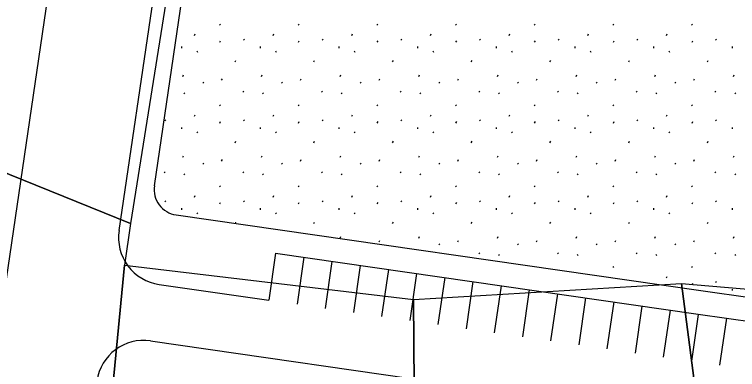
# Model space of a CAD drawing. Extents: x 419396 to 421519, y 4453567 to 4456767.
# Drawn here: x 420658 to 420734.2, y 4454581.8 to 4454619.2 of the extents above; entities that cross this region are included whole.
import ezdxf

# ---------------------------------------------------------------- set-up
doc = ezdxf.new("R2010")
doc.units = 0
for name, color, linetype in [('0_KADASTRO', 7, 'Continuous'), ('Level 28', 7, 'Continuous'), ('Level 41', 7, 'Continuous'), ('Level 62', 7, 'Continuous')]:
    doc.layers.add(name, color=color, linetype=linetype)

msp = doc.modelspace()

# ---------------------------------------------------------------- linework, layer by layer
at = {"layer": '0_KADASTRO'}
for points in [[(420580.07, 4454615.58), (420581.08, 4454632.15), (420584.15, 4454641.28), (420591.96, 4454733.25), (420641.514, 4454715.555), (420686.15, 4454697.02), (420670.21, 4454597.2), (420624.87, 4454615.52), (420601.26, 4454625.94)], [(420569.14, 4454565.51), (420580.07, 4454615.58), (420601.26, 4454625.94), (420624.87, 4454615.52), (420670.21, 4454597.2), (420669.57, 4454592.84), (420664.59, 4454541.11), (420661.16, 4454541.72), (420645.73, 4454545.84), (420636.26, 4454548.67), (420616.29, 4454556.26), (420613.89, 4454556.94), (420610.42, 4454557.8), (420608.15, 4454559.03), (420599.34, 4454561.49), (420592.41, 4454562.43), (420589.77, 4454562.72), (420582.81, 4454563.58), (420570.27, 4454565.24), (420569.5, 4454565.42)], [(420659.93, 4454512.5), (420664.59, 4454541.11), (420669.57, 4454592.84), (420700.02, 4454589.2), (420700.799, 4454489.495), (420699.3, 4454489.56), (420674.51, 4454492.86), (420660.26, 4454494.76)], [(420700.02, 4454589.2), (420728.3, 4454590.91), (420741.39, 4454490.48), (420755.01, 4454491.22), (420760.8, 4454491.14), (420770.28, 4454414.41), (420737.81, 4454412.75), (420737.32, 4454424.69), (420737.17, 4454427.02), (420736.8, 4454440.33), (420736.79, 4454443.57), (420736.53, 4454449.88), (420735.045, 4454485.633), (420707.81, 4454489.19), (420700.799, 4454489.495)], [(420728.3, 4454590.91), (420740.64, 4454589.84), (420755.01, 4454491.22), (420741.39, 4454490.48)]]:
    msp.add_lwpolyline(points, close=True, dxfattribs=at)
at = {"layer": 'Level 28'}
for p, q in [((420672.723, 4454601.182), (420684.247, 4454679.236)), ((420675.012, 4454598.112), (420730.065, 4454590.192)), ((420730.065, 4454590.192), (420760.616, 4454585.797))]:
    msp.add_line(p, q, dxfattribs=at)
msp.add_arc((420675.397, 4454600.787), 2.703, 171.60158, 261.81362, dxfattribs=at)
at = {"layer": 'Level 41'}
for p, q in [((420679.576, 4454618.209), (420679.647, 4454618.102)), ((420687.869, 4454618.209), (420687.94, 4454618.102)), ((420696.162, 4454618.209), (420696.233, 4454618.102)), ((420704.455, 4454618.209), (420704.526, 4454618.102)), ((420712.748, 4454618.209), (420712.819, 4454618.102)), ((420721.041, 4454618.209), (420721.112, 4454618.102)), ((420729.334, 4454618.209), (420729.405, 4454618.102)), ((420676.935, 4454617.016), (420677.006, 4454617.175)), ((420685.228, 4454617.016), (420685.299, 4454617.175)), ((420693.521, 4454617.016), (420693.592, 4454617.175)), ((420701.814, 4454617.016), (420701.885, 4454617.175)), ((420710.107, 4454617.016), (420710.178, 4454617.175)), ((420718.4, 4454617.016), (420718.471, 4454617.175)), ((420726.693, 4454617.016), (420726.764, 4454617.175)), ((420679.634, 4454616.287), (420679.706, 4454616.447)), ((420682.099, 4454616.632), (420682.17, 4454616.525)), ((420687.927, 4454616.287), (420687.999, 4454616.447)), ((420690.392, 4454616.632), (420690.463, 4454616.525)), ((420696.22, 4454616.287), (420696.292, 4454616.447)), ((420698.685, 4454616.632), (420698.756, 4454616.525)), ((420704.513, 4454616.287), (420704.585, 4454616.447)), ((420706.978, 4454616.632), (420707.049, 4454616.525)), ((420712.806, 4454616.287), (420712.878, 4454616.447)), ((420715.271, 4454616.632), (420715.342, 4454616.525)), ((420721.099, 4454616.287), (420721.171, 4454616.447)), ((420723.564, 4454616.632), (420723.635, 4454616.525)), ((420729.392, 4454616.287), (420729.464, 4454616.447)), ((420731.857, 4454616.632), (420731.928, 4454616.525)), ((420675.564, 4454615.841), (420675.582, 4454615.681)), ((420677.194, 4454615.371), (420677.264, 4454615.264)), ((420683.857, 4454615.841), (420683.875, 4454615.681)), ((420685.487, 4454615.371), (420685.557, 4454615.264)), ((420692.15, 4454615.841), (420692.168, 4454615.681)), ((420693.78, 4454615.371), (420693.85, 4454615.264)), ((420700.443, 4454615.841), (420700.461, 4454615.681)), ((420702.073, 4454615.371), (420702.143, 4454615.264)), ((420708.736, 4454615.841), (420708.754, 4454615.681)), ((420710.366, 4454615.371), (420710.436, 4454615.264)), ((420717.029, 4454615.841), (420717.047, 4454615.681)), ((420718.659, 4454615.371), (420718.729, 4454615.264)), ((420725.322, 4454615.841), (420725.34, 4454615.681)), ((420726.952, 4454615.371), (420727.022, 4454615.264)), ((420733.615, 4454615.841), (420733.633, 4454615.681)), ((420681.25, 4454614.227), (420681.322, 4454614.387)), ((420689.543, 4454614.227), (420689.615, 4454614.387)), ((420697.836, 4454614.227), (420697.908, 4454614.387)), ((420706.129, 4454614.227), (420706.201, 4454614.387)), ((420714.422, 4454614.227), (420714.494, 4454614.387)), ((420722.715, 4454614.227), (420722.787, 4454614.387)), ((420731.008, 4454614.227), (420731.08, 4454614.387)), ((420675.729, 4454612.697), (420675.799, 4454612.857)), ((420679.812, 4454612.289), (420679.883, 4454612.449)), ((420684.022, 4454612.697), (420684.092, 4454612.857)), ((420688.105, 4454612.289), (420688.176, 4454612.449)), ((420692.315, 4454612.697), (420692.385, 4454612.857)), ((420696.398, 4454612.289), (420696.469, 4454612.449)), ((420700.608, 4454612.697), (420700.678, 4454612.857)), ((420704.691, 4454612.289), (420704.762, 4454612.449)), ((420708.901, 4454612.697), (420708.971, 4454612.857)), ((420712.984, 4454612.289), (420713.055, 4454612.449)), ((420717.194, 4454612.697), (420717.264, 4454612.857)), ((420721.277, 4454612.289), (420721.348, 4454612.449)), ((420725.487, 4454612.697), (420725.557, 4454612.857)), ((420729.57, 4454612.289), (420729.641, 4454612.449)), ((420733.78, 4454612.697), (420733.85, 4454612.857)), ((420677.824, 4454612.081), (420677.895, 4454611.975)), ((420686.117, 4454612.081), (420686.188, 4454611.975)), ((420694.41, 4454612.081), (420694.481, 4454611.975)), ((420702.703, 4454612.081), (420702.774, 4454611.975)), ((420710.996, 4454612.081), (420711.067, 4454611.975)), ((420719.289, 4454612.081), (420719.36, 4454611.975)), ((420727.582, 4454612.081), (420727.653, 4454611.975)), ((420675.838, 4454610.96), (420675.909, 4454610.853)), ((420682.032, 4454611.152), (420682.103, 4454611.045)), ((420684.131, 4454610.96), (420684.202, 4454610.853)), ((420690.325, 4454611.152), (420690.396, 4454611.045)), ((420692.424, 4454610.96), (420692.495, 4454610.853)), ((420698.618, 4454611.152), (420698.689, 4454611.045)), ((420700.717, 4454610.96), (420700.788, 4454610.853)), ((420706.911, 4454611.152), (420706.982, 4454611.045)), ((420709.01, 4454610.96), (420709.081, 4454610.853)), ((420715.204, 4454611.152), (420715.275, 4454611.045)), ((420717.303, 4454610.96), (420717.374, 4454610.853)), ((420723.497, 4454611.152), (420723.568, 4454611.045)), ((420725.596, 4454610.96), (420725.667, 4454610.853)), ((420731.79, 4454611.152), (420731.861, 4454611.045)), ((420733.889, 4454610.96), (420733.96, 4454610.853)), ((420679.576, 4454609.699), (420679.647, 4454609.592)), ((420687.869, 4454609.699), (420687.94, 4454609.592)), ((420696.162, 4454609.699), (420696.233, 4454609.592)), ((420704.455, 4454609.699), (420704.526, 4454609.592)), ((420712.748, 4454609.699), (420712.819, 4454609.592)), ((420721.041, 4454609.699), (420721.112, 4454609.592)), ((420729.334, 4454609.699), (420729.405, 4454609.592)), ((420676.935, 4454608.506), (420677.006, 4454608.665)), ((420685.228, 4454608.506), (420685.299, 4454608.665)), ((420693.521, 4454608.506), (420693.592, 4454608.665)), ((420701.814, 4454608.506), (420701.885, 4454608.665)), ((420710.107, 4454608.506), (420710.178, 4454608.665)), ((420718.4, 4454608.506), (420718.471, 4454608.665)), ((420726.693, 4454608.506), (420726.764, 4454608.665)), ((420673.806, 4454608.122), (420673.877, 4454608.015)), ((420679.634, 4454607.777), (420679.706, 4454607.937)), ((420682.099, 4454608.122), (420682.17, 4454608.015)), ((420687.927, 4454607.777), (420687.999, 4454607.937)), ((420690.392, 4454608.122), (420690.463, 4454608.015)), ((420696.22, 4454607.777), (420696.292, 4454607.937)), ((420698.685, 4454608.122), (420698.756, 4454608.015)), ((420704.513, 4454607.777), (420704.585, 4454607.937)), ((420706.978, 4454608.122), (420707.049, 4454608.015)), ((420712.806, 4454607.777), (420712.878, 4454607.937)), ((420715.271, 4454608.122), (420715.342, 4454608.015)), ((420721.099, 4454607.777), (420721.171, 4454607.937)), ((420723.564, 4454608.122), (420723.635, 4454608.015)), ((420729.392, 4454607.777), (420729.464, 4454607.937)), ((420731.857, 4454608.122), (420731.928, 4454608.015)), ((420675.564, 4454607.331), (420675.582, 4454607.171)), ((420677.194, 4454606.861), (420677.264, 4454606.754)), ((420683.857, 4454607.331), (420683.875, 4454607.171)), ((420685.487, 4454606.861), (420685.557, 4454606.754)), ((420692.15, 4454607.331), (420692.168, 4454607.171)), ((420693.78, 4454606.861), (420693.85, 4454606.754)), ((420700.443, 4454607.331), (420700.461, 4454607.171)), ((420702.073, 4454606.861), (420702.143, 4454606.754)), ((420708.736, 4454607.331), (420708.754, 4454607.171)), ((420710.366, 4454606.861), (420710.436, 4454606.754)), ((420717.029, 4454607.331), (420717.047, 4454607.171)), ((420718.659, 4454606.861), (420718.729, 4454606.754)), ((420725.322, 4454607.331), (420725.34, 4454607.171)), ((420726.952, 4454606.861), (420727.022, 4454606.754)), ((420733.615, 4454607.331), (420733.633, 4454607.171)), ((420681.25, 4454605.717), (420681.322, 4454605.877)), ((420689.543, 4454605.717), (420689.615, 4454605.877)), ((420697.836, 4454605.717), (420697.908, 4454605.877)), ((420706.129, 4454605.717), (420706.201, 4454605.877)), ((420714.422, 4454605.717), (420714.494, 4454605.877)), ((420722.715, 4454605.717), (420722.787, 4454605.877)), ((420731.008, 4454605.717), (420731.08, 4454605.877)), ((420675.729, 4454604.187), (420675.799, 4454604.347)), ((420679.812, 4454603.779), (420679.883, 4454603.939)), ((420684.022, 4454604.187), (420684.092, 4454604.347)), ((420688.105, 4454603.779), (420688.176, 4454603.939)), ((420692.315, 4454604.187), (420692.385, 4454604.347)), ((420696.398, 4454603.779), (420696.469, 4454603.939)), ((420700.608, 4454604.187), (420700.678, 4454604.347)), ((420704.691, 4454603.779), (420704.762, 4454603.939)), ((420708.901, 4454604.187), (420708.971, 4454604.347)), ((420712.984, 4454603.779), (420713.055, 4454603.939)), ((420717.194, 4454604.187), (420717.264, 4454604.347)), ((420721.277, 4454603.779), (420721.348, 4454603.939)), ((420725.487, 4454604.187), (420725.557, 4454604.347)), ((420729.57, 4454603.779), (420729.641, 4454603.939)), ((420733.78, 4454604.187), (420733.85, 4454604.347)), ((420677.824, 4454603.571), (420677.895, 4454603.465)), ((420686.117, 4454603.571), (420686.188, 4454603.465)), ((420694.41, 4454603.571), (420694.481, 4454603.465)), ((420702.703, 4454603.571), (420702.774, 4454603.465)), ((420710.996, 4454603.571), (420711.067, 4454603.465)), ((420719.289, 4454603.571), (420719.36, 4454603.465)), ((420727.582, 4454603.571), (420727.653, 4454603.465)), ((420673.739, 4454602.642), (420673.81, 4454602.535)), ((420675.838, 4454602.45), (420675.909, 4454602.343)), ((420682.032, 4454602.642), (420682.103, 4454602.535)), ((420684.131, 4454602.45), (420684.202, 4454602.343)), ((420690.325, 4454602.642), (420690.396, 4454602.535)), ((420692.424, 4454602.45), (420692.495, 4454602.343)), ((420698.618, 4454602.642), (420698.689, 4454602.535)), ((420700.717, 4454602.45), (420700.788, 4454602.343)), ((420706.911, 4454602.642), (420706.982, 4454602.535)), ((420709.01, 4454602.45), (420709.081, 4454602.343)), ((420715.204, 4454602.642), (420715.275, 4454602.535)), ((420717.303, 4454602.45), (420717.374, 4454602.343)), ((420723.497, 4454602.642), (420723.568, 4454602.535)), ((420725.596, 4454602.45), (420725.667, 4454602.343)), ((420731.79, 4454602.642), (420731.861, 4454602.535)), ((420733.889, 4454602.45), (420733.96, 4454602.343)), ((420679.576, 4454601.189), (420679.647, 4454601.082)), ((420687.869, 4454601.189), (420687.94, 4454601.082)), ((420696.162, 4454601.189), (420696.233, 4454601.082)), ((420704.455, 4454601.189), (420704.526, 4454601.082)), ((420712.748, 4454601.189), (420712.819, 4454601.082)), ((420721.041, 4454601.189), (420721.112, 4454601.082)), ((420729.334, 4454601.189), (420729.405, 4454601.082)), ((420676.935, 4454599.996), (420677.006, 4454600.155)), ((420685.228, 4454599.996), (420685.299, 4454600.155)), ((420693.521, 4454599.996), (420693.592, 4454600.155)), ((420701.814, 4454599.996), (420701.885, 4454600.155)), ((420710.107, 4454599.996), (420710.178, 4454600.155)), ((420718.4, 4454599.996), (420718.471, 4454600.155)), ((420726.693, 4454599.996), (420726.764, 4454600.155)), ((420673.806, 4454599.612), (420673.877, 4454599.505)), ((420679.634, 4454599.267), (420679.706, 4454599.427)), ((420682.099, 4454599.612), (420682.17, 4454599.505)), ((420687.927, 4454599.267), (420687.999, 4454599.427)), ((420690.392, 4454599.612), (420690.463, 4454599.505)), ((420696.22, 4454599.267), (420696.292, 4454599.427)), ((420698.685, 4454599.612), (420698.756, 4454599.505)), ((420704.513, 4454599.267), (420704.585, 4454599.427)), ((420706.978, 4454599.612), (420707.049, 4454599.505)), ((420712.806, 4454599.267), (420712.878, 4454599.427)), ((420715.271, 4454599.612), (420715.342, 4454599.505)), ((420721.099, 4454599.267), (420721.171, 4454599.427)), ((420723.564, 4454599.612), (420723.635, 4454599.505)), ((420729.392, 4454599.267), (420729.464, 4454599.427)), ((420731.857, 4454599.612), (420731.928, 4454599.505)), ((420675.564, 4454598.821), (420675.582, 4454598.661)), ((420683.857, 4454598.821), (420683.875, 4454598.661)), ((420692.15, 4454598.821), (420692.168, 4454598.661)), ((420700.443, 4454598.821), (420700.461, 4454598.661)), ((420708.736, 4454598.821), (420708.754, 4454598.661)), ((420717.029, 4454598.821), (420717.047, 4454598.661)), ((420725.322, 4454598.821), (420725.34, 4454598.661)), ((420733.615, 4454598.821), (420733.633, 4454598.661)), ((420677.194, 4454598.351), (420677.264, 4454598.244)), ((420685.487, 4454598.351), (420685.557, 4454598.244)), ((420693.78, 4454598.351), (420693.85, 4454598.244)), ((420702.073, 4454598.351), (420702.143, 4454598.244)), ((420710.366, 4454598.351), (420710.436, 4454598.244)), ((420718.659, 4454598.351), (420718.729, 4454598.244)), ((420726.952, 4454598.351), (420727.022, 4454598.244)), ((420681.253, 4454597.214), (420681.322, 4454597.367)), ((420689.543, 4454597.207), (420689.615, 4454597.367)), ((420697.836, 4454597.207), (420697.908, 4454597.367)), ((420706.129, 4454597.207), (420706.201, 4454597.367)), ((420714.422, 4454597.207), (420714.494, 4454597.367)), ((420722.715, 4454597.207), (420722.787, 4454597.367)), ((420731.008, 4454597.207), (420731.08, 4454597.367)), ((420692.315, 4454595.677), (420692.385, 4454595.837)), ((420696.398, 4454595.269), (420696.469, 4454595.429)), ((420700.608, 4454595.677), (420700.678, 4454595.837)), ((420704.691, 4454595.269), (420704.762, 4454595.429)), ((420708.901, 4454595.677), (420708.971, 4454595.837)), ((420712.984, 4454595.269), (420713.055, 4454595.429)), ((420717.194, 4454595.677), (420717.264, 4454595.837)), ((420721.277, 4454595.269), (420721.348, 4454595.429)), ((420725.487, 4454595.677), (420725.557, 4454595.837)), ((420729.57, 4454595.269), (420729.641, 4454595.429)), ((420733.78, 4454595.677), (420733.85, 4454595.837)), ((420702.703, 4454595.061), (420702.774, 4454594.955)), ((420710.996, 4454595.061), (420711.067, 4454594.955)), ((420719.289, 4454595.061), (420719.36, 4454594.955)), ((420727.582, 4454595.061), (420727.653, 4454594.955)), ((420706.911, 4454594.132), (420706.982, 4454594.025)), ((420709.01, 4454593.94), (420709.081, 4454593.833)), ((420715.204, 4454594.132), (420715.275, 4454594.025)), ((420717.303, 4454593.94), (420717.374, 4454593.833)), ((420723.497, 4454594.132), (420723.568, 4454594.025)), ((420725.596, 4454593.94), (420725.667, 4454593.833)), ((420731.79, 4454594.132), (420731.861, 4454594.025)), ((420733.889, 4454593.94), (420733.96, 4454593.833)), ((420721.041, 4454592.679), (420721.112, 4454592.572)), ((420729.334, 4454592.679), (420729.405, 4454592.572)), ((420726.693, 4454591.486), (420726.764, 4454591.645)), ((420729.392, 4454590.757), (420729.464, 4454590.917)), ((420731.857, 4454591.102), (420731.928, 4454590.995)), ((420733.615, 4454590.311), (420733.633, 4454590.151))]:
    msp.add_line(p, q, dxfattribs=at)
at = {"layer": 'Level 62'}
for p, q in [((420645.738, 4454514.26), (420671.439, 4454688.341)), ((420668.995, 4454596.473), (420681.189, 4454679.067)), ((420685.503, 4454594.08), (420684.791, 4454589.131)), ((420685.503, 4454594.08), (420730.038, 4454587.673)), ((420688.473, 4454593.653), (420687.761, 4454588.704)), ((420691.442, 4454593.225), (420690.73, 4454588.276)), ((420694.411, 4454592.798), (420693.699, 4454587.849)), ((420697.381, 4454592.371), (420696.669, 4454587.422)), ((420700.35, 4454591.944), (420699.638, 4454586.995)), ((420673.229, 4454590.794), (420684.791, 4454589.131)), ((420703.32, 4454591.517), (420702.608, 4454586.568)), ((420706.289, 4454591.09), (420705.577, 4454586.14)), ((420709.259, 4454590.662), (420708.547, 4454585.713)), ((420712.228, 4454590.235), (420711.516, 4454585.286)), ((420715.197, 4454589.808), (420714.485, 4454584.859)), ((420718.167, 4454589.381), (420717.455, 4454584.432)), ((420721.136, 4454588.954), (420720.424, 4454584.005)), ((420724.106, 4454588.526), (420723.394, 4454583.577)), ((420727.075, 4454588.099), (420726.363, 4454583.15)), ((420730.038, 4454587.62), (420729.333, 4454582.723)), ((420730.038, 4454587.673), (420753.8, 4454584.255)), ((420730.045, 4454587.672), (420730.038, 4454587.62)), ((420733.014, 4454587.245), (420732.302, 4454582.296)), ((420672.316, 4454584.864), (420729.922, 4454576.577))]:
    msp.add_line(p, q, dxfattribs=at)
for centre, start, end in [((420673.941, 4454595.743), 171.60158, 261.81362), ((420671.604, 4454579.915), 81.81362, 171.60158)]:
    msp.add_arc(centre, 5, start, end, dxfattribs=at)

doc.saveas('drawing.dxf')
